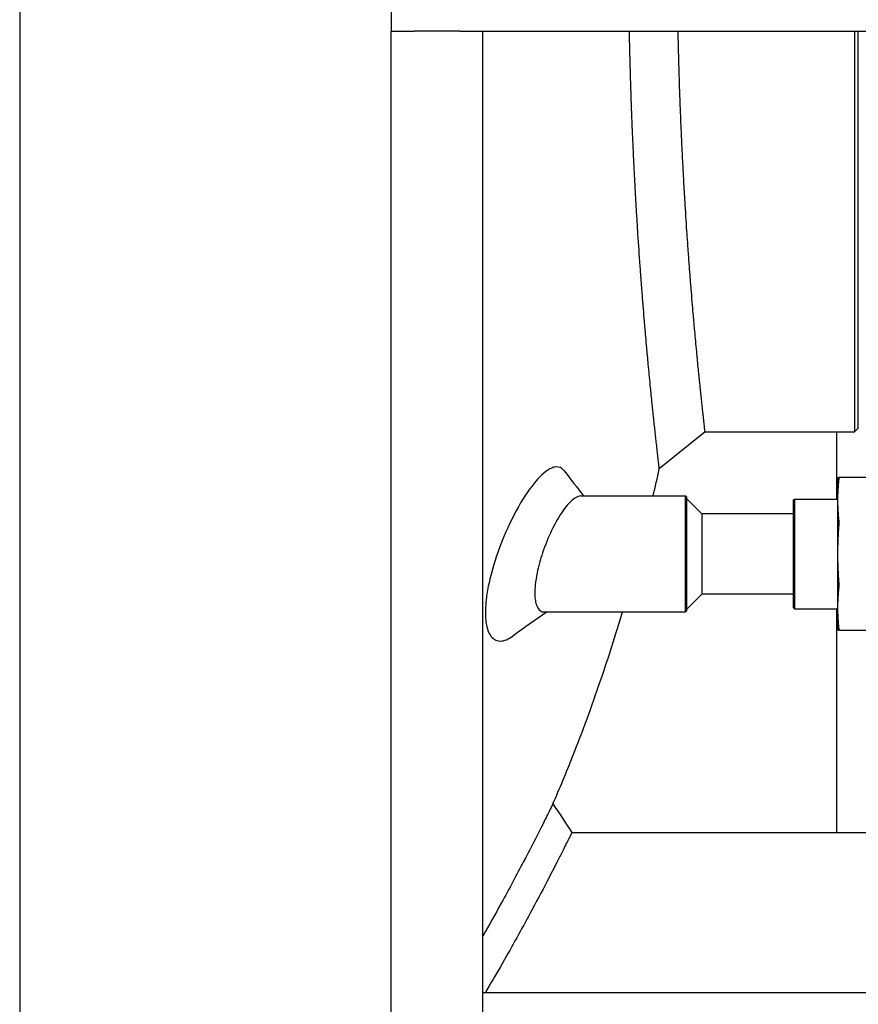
# Model space of a CAD drawing. Header units: inches. Extents: x 5 to 1128, y -85 to 748.
# Tile 519 of 656: x 737 to 751, y 289 to 305. Entities that reach past the tile are written whole.
import ezdxf

# ---------------------------------------------------------------- set-up
doc = ezdxf.new("R2010")
doc.units = ezdxf.units.IN
doc.header["$LTSCALE"] = 32
doc.header["$MEASUREMENT"] = 0
doc.layers.add('Visible (ANSI)', color=7, linetype='Continuous', lineweight=30)

msp = doc.modelspace()

# ---------------------------------------------------------------- linework, layer by layer
at = {"layer": 'Visible (ANSI)'}
for p, q in [((736.78063, 333.23367), (736.78063, 170.36817)), ((742.86063, 304.98367), (742.86063, 304.60867)), ((742.86063, 304.60867), (743.23563, 304.60867)), ((742.86063, 268.85867), (742.86063, 304.60867)), ((743.98563, 304.60867), (743.23563, 304.60867)), ((743.98563, 304.60867), (744.36063, 304.60867)), ((744.36063, 288.85867), (744.36063, 304.60867)), ((744.36063, 304.60867), (780.86063, 304.60867)), ((750.44651, 304.6087), (750.44651, 298.04617)), ((750.50901, 298.10867), (750.50901, 304.6087)), ((748.00034, 298.04617), (747.2514, 297.43876)), ((748.00034, 298.04617), (750.44651, 298.04617)), ((750.15563, 296.94617), (750.15563, 298.04617)), ((750.50901, 298.10867), (750.44651, 298.04617)), ((750.16972, 297.29617), (750.16972, 296.93005)), ((751.12609, 297.29617), (750.18835, 297.29617)), ((745.96498, 296.99617), (747.6806, 296.99617)), ((747.6806, 295.09617), (747.6806, 296.99617)), ((747.69622, 296.98054), (747.6806, 296.99617)), ((747.69622, 296.98054), (747.69622, 295.11179)), ((747.94622, 296.70367), (747.69622, 296.95367)), ((749.44622, 296.93054), (749.46185, 296.94617)), ((749.44622, 295.16179), (749.44622, 296.93054)), ((749.46185, 296.94617), (749.46185, 295.14617)), ((749.46185, 296.94617), (750.16972, 296.94617)), ((750.16972, 296.93005), (750.16972, 296.04617)), ((749.44622, 296.70367), (747.94622, 296.70367)), ((747.94622, 296.70367), (747.94622, 295.38867)), ((750.16972, 296.04617), (750.16972, 295.16229)), ((747.94622, 295.38867), (747.69622, 295.13867)), ((749.44622, 295.38867), (747.94622, 295.38867)), ((745.36576, 295.09617), (747.6806, 295.09617)), ((747.69622, 295.11179), (747.6806, 295.09617)), ((749.44622, 295.16179), (749.46185, 295.14617)), ((749.46185, 295.14617), (750.16972, 295.14617)), ((750.15563, 291.48367), (750.15563, 295.14617)), ((750.16972, 295.16229), (750.16972, 294.79617)), ((750.18835, 294.79617), (751.12609, 294.79617)), ((745.81903, 291.48367), (751.5842, 291.48367)), ((780.86063, 288.85867), (744.36063, 288.85867)), ((744.36063, 288.48367), (744.36063, 288.85867))]:
    msp.add_line(p, q, dxfattribs=at)
for points, knots in [([(747.2514, 297.43876), (747.2514, 297.43876), (747.2514, 297.43876), (747.2514, 297.43876), (747.2514, 297.43877), (747.25111, 297.4412), (747.25055, 297.44604), (747.25054, 297.44608), (747.25054, 297.44611), (747.25054, 297.44615), (747.25009, 297.44995), (747.24948, 297.45522), (747.24869, 297.46196), (747.24868, 297.46207), (747.24867, 297.46218), (747.24866, 297.46228), (747.24708, 297.47586), (747.24482, 297.49532), (747.24189, 297.52066), (747.24184, 297.52104), (747.2418, 297.52141), (747.24176, 297.52179), (747.24032, 297.53426), (747.23871, 297.54813), (747.23696, 297.56342), (747.23689, 297.56398), (747.23683, 297.56455), (747.23676, 297.56511), (747.23508, 297.57978), (747.23325, 297.59572), (747.23128, 297.61294), (747.22897, 297.63314), (747.22646, 297.65512), (747.22376, 297.6789), (747.22365, 297.67995), (747.22353, 297.68101), (747.2234, 297.68207), (747.22091, 297.70403), (747.21826, 297.7275), (747.21545, 297.75247), (747.2153, 297.75382), (747.21515, 297.75518), (747.21499, 297.75654), (747.21074, 297.79442), (747.20612, 297.83571), (747.20117, 297.88043), (747.19944, 297.89605), (747.19767, 297.91208), (747.19585, 297.92854), (747.19562, 297.93063), (747.19539, 297.93273), (747.19516, 297.93484), (747.19179, 297.96543), (747.18829, 297.99746), (747.18465, 298.03092), (747.18437, 298.03345), (747.1841, 298.03599), (747.18382, 298.03853), (747.18033, 298.07065), (747.17672, 298.10405), (747.173, 298.13875), (747.16871, 298.17871), (747.16426, 298.22046), (747.15966, 298.264), (747.15928, 298.26754), (747.15891, 298.27109), (747.15853, 298.27466), (747.15446, 298.3133), (747.15026, 298.35334), (747.14596, 298.39477), (747.14554, 298.3988), (747.14512, 298.40286), (747.1447, 298.40692), (747.13572, 298.4934), (747.12628, 298.58587), (747.11645, 298.68423), (747.11594, 298.68927), (747.11544, 298.69432), (747.11493, 298.69939), (747.1103, 298.74584), (747.10557, 298.79359), (747.10078, 298.84262), (747.10023, 298.84819), (747.09968, 298.85379), (747.09914, 298.85939), (747.09387, 298.91338), (747.0885, 298.9689), (747.08306, 299.02594), (747.07769, 299.08226), (747.07222, 299.14024), (747.06668, 299.19986), (747.06604, 299.20666), (747.06541, 299.21348), (747.06477, 299.22032), (747.06023, 299.26931), (747.05563, 299.31941), (747.05099, 299.37059), (747.05009, 299.38049), (747.04919, 299.39042), (747.04829, 299.4004), (747.04763, 299.4077), (747.04697, 299.41503), (747.04631, 299.42238), (747.0409, 299.48247), (747.03543, 299.54403), (747.02992, 299.60698), (747.02352, 299.68004), (747.01707, 299.75498), (747.01059, 299.83175), (747.0099, 299.8399), (747.00921, 299.84808), (747.00852, 299.85627), (747.00288, 299.92334), (746.99721, 299.99178), (746.99153, 300.06155), (746.99082, 300.07026), (746.99012, 300.07899), (746.98941, 300.08774), (746.98415, 300.15267), (746.97888, 300.21874), (746.97362, 300.28589), (746.96694, 300.37121), (746.96024, 300.45871), (746.95354, 300.54831), (746.95279, 300.55839), (746.95204, 300.5685), (746.95128, 300.57863), (746.94575, 300.65304), (746.94023, 300.72889), (746.93473, 300.80613), (746.93398, 300.81659), (746.93324, 300.82708), (746.93249, 300.83759), (746.92085, 301.00211), (746.90931, 301.17284), (746.89805, 301.34926), (746.89737, 301.35989), (746.8967, 301.37054), (746.89602, 301.3812), (746.89076, 301.46413), (746.88557, 301.54829), (746.88045, 301.63363), (746.87982, 301.64416), (746.87919, 301.6547), (746.87857, 301.66526), (746.87358, 301.74904), (746.86868, 301.83378), (746.86388, 301.9194), (746.86265, 301.94134), (746.86143, 301.96337), (746.86021, 301.98548), (746.85567, 302.06764), (746.85122, 302.15094), (746.84685, 302.23533), (746.8463, 302.24601), (746.84575, 302.25671), (746.8452, 302.26743), (746.84037, 302.36149), (746.83566, 302.45687), (746.83107, 302.55347), (746.83057, 302.56406), (746.83007, 302.57467), (746.82957, 302.58529), (746.82249, 302.73607), (746.81573, 302.88978), (746.80937, 303.04601), (746.80898, 303.05566), (746.80859, 303.06531), (746.8082, 303.07498), (746.80634, 303.12103), (746.80452, 303.1673), (746.80273, 303.21378), (746.80238, 303.22297), (746.80203, 303.23217), (746.80168, 303.24138), (746.79775, 303.34457), (746.794, 303.44875), (746.79045, 303.5538), (746.79017, 303.56203), (746.78989, 303.57027), (746.78962, 303.57851), (746.78798, 303.62741), (746.78639, 303.6765), (746.78484, 303.72575), (746.78459, 303.73353), (746.78435, 303.74131), (746.78411, 303.74909), (746.78276, 303.79228), (746.78145, 303.8356), (746.78017, 303.87904), (746.77828, 303.94335), (746.77646, 304.00812), (746.77472, 304.07334), (746.77453, 304.08018), (746.77435, 304.08701), (746.77417, 304.09386), (746.77281, 304.14547), (746.77149, 304.19727), (746.77022, 304.24924), (746.77007, 304.25545), (746.76992, 304.26166), (746.76977, 304.26788), (746.76709, 304.379), (746.76465, 304.49088), (746.76245, 304.60335), (746.76241, 304.60513), (746.76238, 304.6069), (746.76234, 304.60867)], [0.464136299, 0.464136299, 0.464136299, 0.464136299, 0.464154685, 0.464154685, 0.464154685, 0.471458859, 0.471458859, 0.471458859, 0.471510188, 0.471510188, 0.471510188, 0.477201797, 0.477201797, 0.477201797, 0.477292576, 0.477292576, 0.477292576, 0.488678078, 0.488678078, 0.488678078, 0.488845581, 0.488845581, 0.488845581, 0.494409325, 0.494409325, 0.494409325, 0.494614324, 0.494614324, 0.494614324, 0.499916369, 0.499916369, 0.499916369, 0.506135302, 0.506135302, 0.506135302, 0.506411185, 0.506411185, 0.506411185, 0.512117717, 0.512117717, 0.512117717, 0.512427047, 0.512427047, 0.512427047, 0.521024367, 0.521024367, 0.521024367, 0.524026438, 0.524026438, 0.524026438, 0.524408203, 0.524408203, 0.524408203, 0.529954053, 0.529954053, 0.529954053, 0.530373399, 0.530373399, 0.530373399, 0.535662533, 0.535662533, 0.535662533, 0.541752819, 0.541752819, 0.541752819, 0.542247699, 0.542247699, 0.542247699, 0.547615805, 0.547615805, 0.547615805, 0.548139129, 0.548139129, 0.548139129, 0.559271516, 0.559271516, 0.559271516, 0.55984166, 0.55984166, 0.55984166, 0.565066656, 0.565066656, 0.565066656, 0.565660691, 0.565660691, 0.565660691, 0.571379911, 0.571379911, 0.571379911, 0.577027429, 0.577027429, 0.577027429, 0.577671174, 0.577671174, 0.577671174, 0.582282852, 0.582282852, 0.582282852, 0.583174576, 0.583174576, 0.583174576, 0.583827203, 0.583827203, 0.583827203, 0.589165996, 0.589165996, 0.589165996, 0.595361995, 0.595361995, 0.595361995, 0.596020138, 0.596020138, 0.596020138, 0.601406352, 0.601406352, 0.601406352, 0.60207884, 0.60207884, 0.60207884, 0.607068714, 0.607068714, 0.607068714, 0.61340896, 0.61340896, 0.61340896, 0.614122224, 0.614122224, 0.614122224, 0.619359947, 0.619359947, 0.619359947, 0.620069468, 0.620069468, 0.620069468, 0.631171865, 0.631171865, 0.631171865, 0.631840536, 0.631840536, 0.631840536, 0.637038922, 0.637038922, 0.637038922, 0.637680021, 0.637680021, 0.637680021, 0.642765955, 0.642765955, 0.642765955, 0.64406947, 0.64406947, 0.64406947, 0.648913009, 0.648913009, 0.648913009, 0.649526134, 0.649526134, 0.649526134, 0.654907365, 0.654907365, 0.654907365, 0.65549729, 0.65549729, 0.65549729, 0.663872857, 0.663872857, 0.663872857, 0.664389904, 0.664389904, 0.664389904, 0.666853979, 0.666853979, 0.666853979, 0.667341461, 0.667341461, 0.667341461, 0.672803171, 0.672803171, 0.672803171, 0.673231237, 0.673231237, 0.673231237, 0.675770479, 0.675770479, 0.675770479, 0.676171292, 0.676171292, 0.676171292, 0.678395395, 0.678395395, 0.678395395, 0.681687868, 0.681687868, 0.681687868, 0.682032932, 0.682032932, 0.682032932, 0.684636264, 0.684636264, 0.684636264, 0.68494738, 0.68494738, 0.68494738, 0.690510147, 0.690510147, 0.690510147, 0.690597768, 0.690597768, 0.690597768, 0.690597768]), ([(748.00034, 298.04617), (748.00034, 298.04617), (748.00034, 298.04617), (748.00034, 298.04617), (748.00034, 298.04618), (748.00007, 298.04853), (747.99954, 298.05322), (747.99954, 298.05325), (747.99953, 298.05328), (747.99953, 298.05332), (747.99911, 298.05699), (747.99854, 298.06209), (747.9978, 298.06861), (747.99779, 298.06871), (747.99778, 298.06882), (747.99777, 298.06892), (747.99628, 298.08205), (747.99416, 298.10086), (747.99142, 298.12535), (747.99138, 298.12571), (747.99134, 298.12607), (747.9913, 298.12643), (747.98995, 298.13848), (747.98844, 298.15189), (747.9868, 298.16665), (747.98674, 298.16719), (747.98668, 298.16774), (747.98662, 298.16829), (747.98504, 298.18245), (747.98332, 298.19785), (747.98148, 298.21447), (747.97932, 298.23397), (747.97697, 298.25517), (747.97445, 298.27809), (747.97434, 298.2791), (747.97423, 298.28012), (747.97411, 298.28115), (747.97179, 298.30232), (747.96931, 298.32493), (747.96668, 298.349), (747.96654, 298.35031), (747.9664, 298.35162), (747.96625, 298.35293), (747.96228, 298.38943), (747.95796, 298.42921), (747.95334, 298.4723), (747.95172, 298.48734), (747.95007, 298.50279), (747.94838, 298.51864), (747.94816, 298.52065), (747.94795, 298.52267), (747.94773, 298.5247), (747.94459, 298.55416), (747.94132, 298.585), (747.93792, 298.6172), (747.93767, 298.61964), (747.93741, 298.62208), (747.93715, 298.62453), (747.9339, 298.65544), (747.93053, 298.6876), (747.92706, 298.72099), (747.92307, 298.75945), (747.91892, 298.79959), (747.91465, 298.8414), (747.9143, 298.8448), (747.91395, 298.84821), (747.9136, 298.85163), (747.90981, 298.88873), (747.90592, 298.92713), (747.90193, 298.96683), (747.90154, 298.9707), (747.90115, 298.97459), (747.90076, 298.97848), (747.89244, 299.06135), (747.8837, 299.1498), (747.87461, 299.2438), (747.87415, 299.24861), (747.87368, 299.25344), (747.87321, 299.25829), (747.86893, 299.30267), (747.86457, 299.34827), (747.86015, 299.39509), (747.85964, 299.40041), (747.85914, 299.40575), (747.85863, 299.4111), (747.85377, 299.46265), (747.84882, 299.51564), (747.84381, 299.57008), (747.83886, 299.62383), (747.83383, 299.67906), (747.82874, 299.73576), (747.82815, 299.74222), (747.82757, 299.7487), (747.82699, 299.7552), (747.82282, 299.80178), (747.81861, 299.84933), (747.81436, 299.89785), (747.81354, 299.90723), (747.81272, 299.91665), (747.81189, 299.92611), (747.81129, 299.93303), (747.81069, 299.93997), (747.81008, 299.94693), (747.80514, 300.00385), (747.80015, 300.06208), (747.79512, 300.12159), (747.7893, 300.19066), (747.78342, 300.26146), (747.77752, 300.33398), (747.77689, 300.34168), (747.77626, 300.3494), (747.77563, 300.35714), (747.7705, 300.4205), (747.76534, 300.48514), (747.76018, 300.55106), (747.75953, 300.55929), (747.75889, 300.56754), (747.75824, 300.57581), (747.75345, 300.63718), (747.74867, 300.69961), (747.74388, 300.76307), (747.73781, 300.8437), (747.73173, 300.92614), (747.72568, 301.01034), (747.725, 301.01981), (747.72432, 301.02931), (747.72364, 301.03882), (747.71865, 301.1087), (747.71368, 301.17978), (747.70873, 301.25201), (747.70806, 301.2618), (747.7074, 301.2716), (747.70673, 301.28143), (747.69627, 301.43522), (747.68596, 301.59419), (747.67593, 301.75802), (747.67533, 301.76788), (747.67472, 301.77777), (747.67412, 301.78767), (747.66944, 301.86465), (747.66482, 301.94268), (747.66028, 302.02173), (747.65972, 302.03148), (747.65916, 302.04124), (747.6586, 302.05102), (747.65417, 302.12861), (747.64982, 302.20716), (747.64555, 302.28664), (747.64446, 302.30701), (747.64337, 302.32745), (747.64229, 302.34795), (747.63826, 302.42414), (747.63431, 302.50126), (747.63045, 302.5793), (747.62996, 302.58918), (747.62947, 302.59907), (747.62898, 302.60898), (747.62471, 302.69594), (747.62055, 302.78399), (747.61652, 302.87285), (747.61608, 302.8826), (747.61564, 302.89235), (747.6152, 302.90211), (747.60897, 303.04073), (747.60306, 303.18146), (747.59751, 303.32417), (747.59717, 303.33298), (747.59683, 303.34179), (747.59649, 303.35062), (747.59487, 303.39267), (747.59328, 303.4349), (747.59172, 303.47729), (747.59142, 303.48568), (747.59111, 303.49407), (747.5908, 303.50247), (747.58738, 303.59657), (747.58412, 303.69149), (747.58103, 303.78717), (747.58079, 303.79467), (747.58055, 303.80218), (747.58031, 303.80969), (747.57889, 303.85423), (747.5775, 303.89893), (747.57615, 303.9438), (747.57594, 303.95088), (747.57573, 303.95797), (747.57552, 303.96506), (747.57435, 304.0044), (747.57321, 304.04387), (747.5721, 304.08346), (747.57045, 304.14206), (747.56888, 304.20094), (747.56737, 304.26008), (747.56721, 304.26628), (747.56705, 304.27248), (747.56689, 304.27868), (747.56571, 304.32548), (747.56457, 304.37245), (747.56348, 304.41958), (747.56335, 304.42521), (747.56322, 304.43085), (747.56309, 304.43648), (747.56177, 304.49365), (747.56052, 304.55105), (747.55934, 304.60867)], [0.464136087, 0.464136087, 0.464136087, 0.464136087, 0.464154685, 0.464154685, 0.464154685, 0.471458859, 0.471458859, 0.471458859, 0.471510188, 0.471510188, 0.471510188, 0.477201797, 0.477201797, 0.477201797, 0.477292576, 0.477292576, 0.477292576, 0.488678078, 0.488678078, 0.488678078, 0.488845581, 0.488845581, 0.488845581, 0.494409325, 0.494409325, 0.494409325, 0.494614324, 0.494614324, 0.494614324, 0.499916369, 0.499916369, 0.499916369, 0.506135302, 0.506135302, 0.506135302, 0.506411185, 0.506411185, 0.506411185, 0.512117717, 0.512117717, 0.512117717, 0.512427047, 0.512427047, 0.512427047, 0.521024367, 0.521024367, 0.521024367, 0.524026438, 0.524026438, 0.524026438, 0.524408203, 0.524408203, 0.524408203, 0.529954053, 0.529954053, 0.529954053, 0.530373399, 0.530373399, 0.530373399, 0.535662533, 0.535662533, 0.535662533, 0.541752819, 0.541752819, 0.541752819, 0.542247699, 0.542247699, 0.542247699, 0.547615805, 0.547615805, 0.547615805, 0.548139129, 0.548139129, 0.548139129, 0.559271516, 0.559271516, 0.559271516, 0.55984166, 0.55984166, 0.55984166, 0.565066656, 0.565066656, 0.565066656, 0.565660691, 0.565660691, 0.565660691, 0.571379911, 0.571379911, 0.571379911, 0.577027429, 0.577027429, 0.577027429, 0.577671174, 0.577671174, 0.577671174, 0.582282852, 0.582282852, 0.582282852, 0.583174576, 0.583174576, 0.583174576, 0.583827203, 0.583827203, 0.583827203, 0.589165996, 0.589165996, 0.589165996, 0.595361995, 0.595361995, 0.595361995, 0.596020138, 0.596020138, 0.596020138, 0.601406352, 0.601406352, 0.601406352, 0.60207884, 0.60207884, 0.60207884, 0.607068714, 0.607068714, 0.607068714, 0.61340896, 0.61340896, 0.61340896, 0.614122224, 0.614122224, 0.614122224, 0.619359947, 0.619359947, 0.619359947, 0.620069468, 0.620069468, 0.620069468, 0.631171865, 0.631171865, 0.631171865, 0.631840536, 0.631840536, 0.631840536, 0.637038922, 0.637038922, 0.637038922, 0.637680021, 0.637680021, 0.637680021, 0.642765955, 0.642765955, 0.642765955, 0.64406947, 0.64406947, 0.64406947, 0.648913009, 0.648913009, 0.648913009, 0.649526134, 0.649526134, 0.649526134, 0.654907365, 0.654907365, 0.654907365, 0.65549729, 0.65549729, 0.65549729, 0.663872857, 0.663872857, 0.663872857, 0.664389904, 0.664389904, 0.664389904, 0.666853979, 0.666853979, 0.666853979, 0.667341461, 0.667341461, 0.667341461, 0.672803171, 0.672803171, 0.672803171, 0.673231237, 0.673231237, 0.673231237, 0.675770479, 0.675770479, 0.675770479, 0.676171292, 0.676171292, 0.676171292, 0.678395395, 0.678395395, 0.678395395, 0.681687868, 0.681687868, 0.681687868, 0.682032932, 0.682032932, 0.682032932, 0.684636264, 0.684636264, 0.684636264, 0.68494738, 0.68494738, 0.68494738, 0.688102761, 0.688102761, 0.688102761, 0.688102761]), ([(745.48935, 297.45332), (745.44899, 297.43637), (745.40589, 297.40829), (745.2761, 297.29822), (745.18521, 297.19134), (744.99383, 296.91209), (744.89381, 296.736), (744.71992, 296.3701), (744.64495, 296.18632), (744.52757, 295.83606), (744.4829, 295.67284), (744.43457, 295.42921), (744.42171, 295.34495), (744.4099, 295.22657), (744.40722, 295.18915), (744.40457, 295.12536), (744.40413, 295.09849), (744.40466, 295.04485), (744.40573, 295.01824), (744.41047, 294.95348), (744.41522, 294.91698), (744.43927, 294.79381), (744.46936, 294.72659), (744.54914, 294.63907), (744.5979, 294.61877), (744.71427, 294.62168), (744.78288, 294.65031), (744.8549, 294.70282)], [3.53498289, 3.53498289, 3.53498289, 3.53498289, 4.3883795, 4.3883795, 5.99211975, 5.99211975, 7.72917561, 7.72917561, 9.23900857, 9.23900857, 10.54357093, 10.54357093, 11.27284587, 11.27284587, 11.62583146, 11.62583146, 11.8968723, 11.8968723, 12.18544524, 12.18544524, 12.63006432, 12.63006432, 13.81704769, 13.81704769, 14.98685984, 14.98685984, 16.29583229, 16.29583229, 16.29583229, 16.29583229]), ([(745.69655, 297.4072), (745.69455, 297.40983), (745.69252, 297.41238), (745.65514, 297.45718), (745.6112, 297.47571), (745.53796, 297.46997), (745.51417, 297.46376), (745.48935, 297.45332)], [25.80834131, 25.80834131, 25.80834131, 25.80834131, 25.87712528, 25.87712528, 27.0559566, 27.0559566, 27.58099427, 27.58099427, 27.58099427, 27.58099427]), ([(750.18835, 297.29617), (750.18964, 297.29617), (750.19027, 297.2927), (750.19027, 297.28061), (750.18964, 297.27131), (750.18835, 297.25956)], [1.299728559, 1.299728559, 1.299728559, 1.299728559, 1.420078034, 1.420078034, 1.540427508, 1.540427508, 1.540427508, 1.540427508]), ([(745.8486, 296.94728), (745.84793, 296.94678), (745.84727, 296.94627), (745.79339, 296.9051), (745.73605, 296.84132), (745.61362, 296.66846), (745.54882, 296.55608), (745.43395, 296.31601), (745.38351, 296.19222), (745.30373, 295.95424), (745.27299, 295.84262), (745.23716, 295.66821), (745.22694, 295.60377), (745.21742, 295.51251), (745.21523, 295.48309), (745.21313, 295.4329), (745.21283, 295.4117), (745.21349, 295.36917), (745.21457, 295.34805), (745.21918, 295.29681), (745.22375, 295.26844), (745.24598, 295.17824), (745.27261, 295.1347), (745.32499, 295.10162), (745.34461, 295.09617), (745.36576, 295.09617)], [0.88646707, 0.88646707, 0.88646707, 0.88646707, 0.8996051, 0.8996051, 1.94423264, 1.94423264, 3.0963482, 3.0963482, 4.12423619, 4.12423619, 5.01014096, 5.01014096, 5.55934522, 5.55934522, 5.83464777, 5.83464777, 6.04908498, 6.04908498, 6.28269901, 6.28269901, 6.64750061, 6.64750061, 7.58225373, 7.58225373, 8.05904927, 8.05904927, 8.05904927, 8.05904927]), ([(750.18835, 296.60055), (750.18964, 296.58879), (750.19027, 296.57459), (750.19027, 296.5454), (750.18964, 296.52878), (750.18835, 296.51216)], [0.397039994, 0.397039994, 0.397039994, 0.397039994, 0.517389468, 0.517389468, 0.637738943, 0.637738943, 0.637738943, 0.637738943]), ([(750.18835, 295.58018), (750.18964, 295.56356), (750.19027, 295.54694), (750.19027, 295.51775), (750.18964, 295.50354), (750.18835, 295.49179)], [0.397039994, 0.397039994, 0.397039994, 0.397039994, 0.517389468, 0.517389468, 0.637738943, 0.637738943, 0.637738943, 0.637738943]), ([(745.51062, 291.95318), (745.62106, 292.20676), (745.72843, 292.46518), (745.99315, 293.13336), (746.14615, 293.54941), (746.41626, 294.34186), (746.5354, 294.7157), (746.64857, 295.09617)], [0.854184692, 0.854184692, 0.854184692, 0.854184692, 0.900732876, 0.900732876, 0.972447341, 0.972447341, 1.034161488, 1.034161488, 1.034161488, 1.034161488]), ([(750.18835, 294.83278), (750.18964, 294.82103), (750.19027, 294.81173), (750.19027, 294.79964), (750.18964, 294.79617), (750.18835, 294.79617)], [0.397039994, 0.397039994, 0.397039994, 0.397039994, 0.517389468, 0.517389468, 0.637738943, 0.637738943, 0.637738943, 0.637738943]), ([(745.51062, 291.95318), (745.51062, 291.95318), (745.5097, 291.95133), (745.50523, 291.94229), (745.50068, 291.9331), (745.48041, 291.89217), (745.45798, 291.84696), (745.38937, 291.70959), (745.33909, 291.60944), (745.20741, 291.3506), (745.12305, 291.18666), (744.91766, 290.79539), (744.79394, 290.5644), (744.56521, 290.149), (744.46298, 289.96708), (744.3606, 289.78866)], [23.05460551, 23.05460551, 23.05460551, 23.05460551, 23.42553331, 23.42553331, 23.9628634, 23.9628634, 25.12126315, 25.12126315, 26.58273928, 26.58273928, 28.3134178, 28.3134178, 30.37868006, 30.37868006, 31.95743242, 31.95743242, 31.95743242, 31.95743242]), ([(745.81903, 291.48367), (745.81903, 291.48367), (745.81897, 291.48354), (745.81832, 291.48223), (745.81671, 291.47897), (745.80988, 291.46519), (745.80323, 291.45177), (745.78359, 291.41223), (745.76981, 291.38451), (745.72304, 291.29082), (745.68388, 291.21267), (745.58217, 291.01172), (745.51746, 290.88498), (745.36135, 290.58369), (745.26807, 290.40635), (745.09764, 290.08864), (745.02219, 289.94998), (744.86905, 289.6727), (744.79147, 289.53446), (744.71738, 289.40436)], [16.59391621, 16.59391621, 16.59391621, 16.59391621, 16.6782202, 16.6782202, 17.02972464, 17.02972464, 17.56793105, 17.56793105, 18.19346796, 18.19346796, 19.31069969, 19.31069969, 20.62997338, 20.62997338, 22.19944511, 22.19944511, 23.39307575, 23.39307575, 24.63655487, 24.63655487, 24.63655487, 24.63655487]), ([(744.4678, 288.97353), (744.4655, 288.96962), (744.46322, 288.96575), (744.43926, 288.92513), (744.4188, 288.89062), (744.39978, 288.85867)], [1.52749308, 1.52749308, 1.52749308, 1.52749308, 1.575580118, 1.575580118, 2.034036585, 2.034036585, 2.034036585, 2.034036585])]:
    msp.add_open_spline(points, degree=3, knots=knots, dxfattribs=at)
for points in [[(745.69655, 297.4072), (745.80163, 297.26902), (745.907, 297.13182), (746.01259, 296.99617)], [(747.15118, 296.99617), (747.18542, 297.14297), (747.21883, 297.29051), (747.2514, 297.43876)], [(745.96498, 296.99617), (745.93029, 296.99617), (745.89094, 296.97924), (745.8486, 296.94728)], [(745.41532, 295.09617), (745.22567, 294.97067), (745.03926, 294.83726), (744.8549, 294.70282)], [(745.51062, 291.95318), (745.61342, 291.79668), (745.71623, 291.64017), (745.81903, 291.48367)], [(744.71738, 289.40436), (744.62636, 289.24454), (744.54085, 289.09747), (744.4678, 288.97353)]]:
    msp.add_open_spline(points, degree=3, dxfattribs=at)
for points, weights in [([(750.16972, 297.29617), (750.16972, 297.29617), (750.18835, 297.29617)], [1, 1.05512060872, 1.07707509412]), ([(750.18835, 297.25956), (750.16972, 297.08945), (750.16972, 296.93005)], [1.07707509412, 1.05512060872, 1]), ([(750.16972, 296.93005), (750.16972, 296.77066), (750.18835, 296.60055)], [1, 1.05512060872, 1.07707509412]), ([(750.18835, 296.51216), (750.16972, 296.27159), (750.16972, 296.04617)], [1.07707509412, 1.05512060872, 1]), ([(750.16972, 296.04617), (750.16972, 295.82075), (750.18835, 295.58018)], [1, 1.05512060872, 1.07707509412]), ([(750.18835, 295.49179), (750.16972, 295.32168), (750.16972, 295.16229)], [1.07707509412, 1.05512060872, 1]), ([(750.16972, 295.16229), (750.16972, 295.00289), (750.18835, 294.83278)], [1, 1.05512060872, 1.07707509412]), ([(750.18835, 294.79617), (750.16972, 294.79617), (750.16972, 294.79617)], [1.07707509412, 1.05512060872, 1])]:
    msp.add_rational_spline(points, weights, degree=2, dxfattribs=at)

doc.saveas('drawing.dxf')
